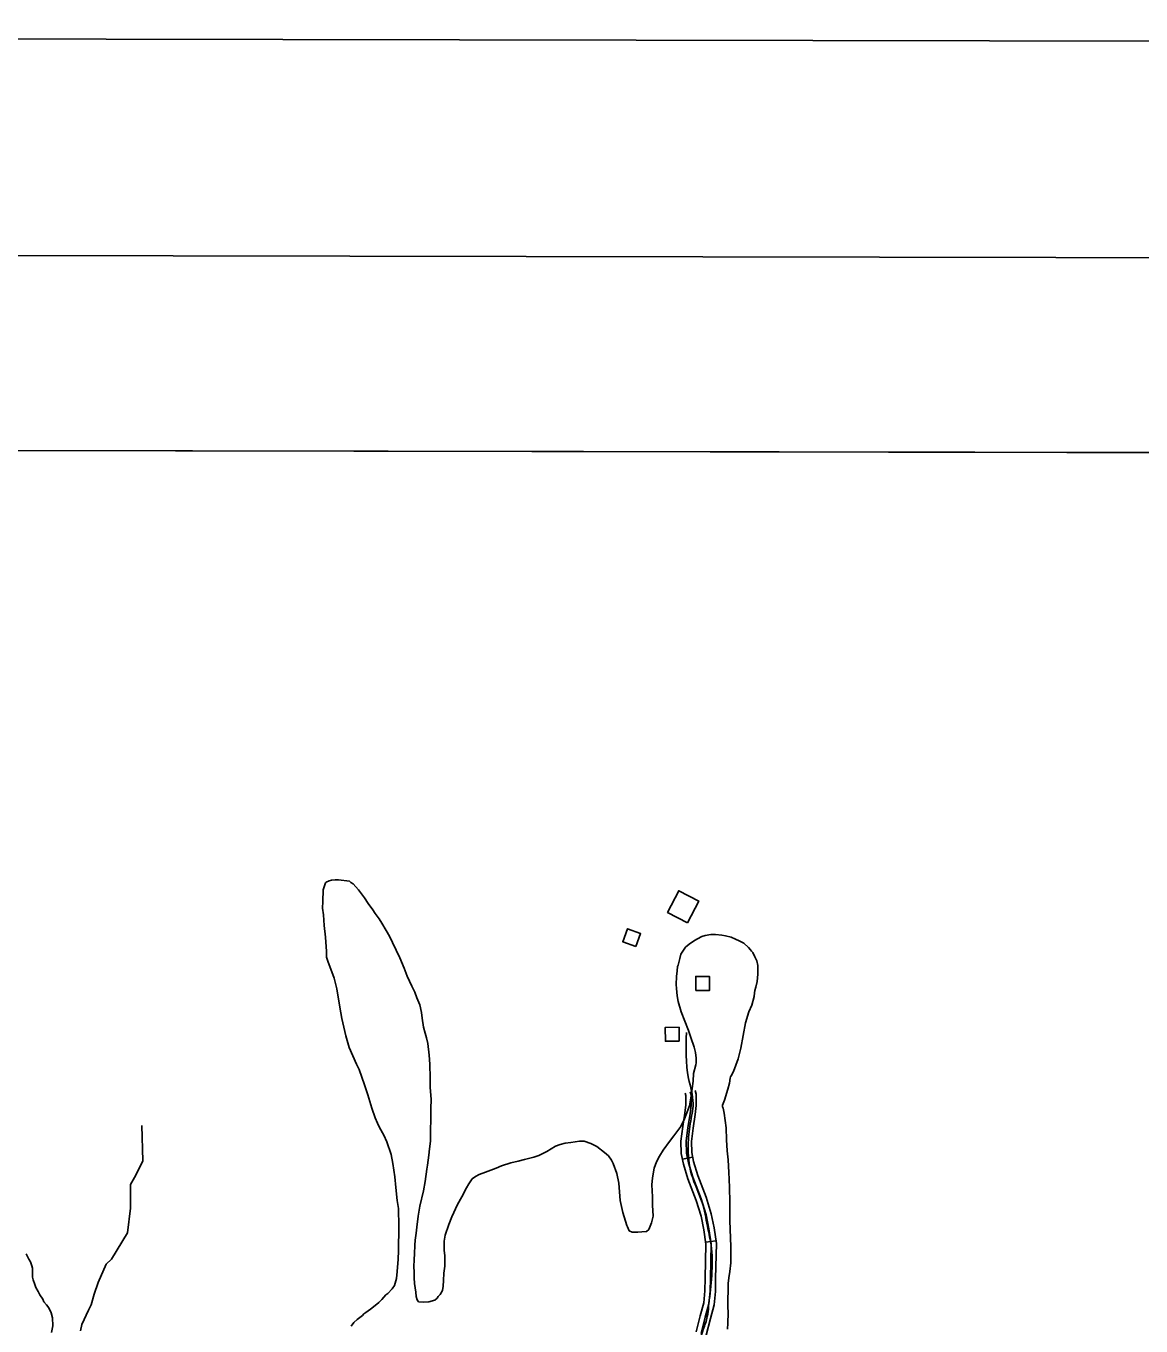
# Model space of a CAD drawing. Extents: x 3192986 to 3230865, y 867483 to 892886.
# Drawn here: x 3213246 to 3216460, y 888554 to 892303 of the extents above; entities that cross this region are included whole.
import ezdxf

# ---------------------------------------------------------------- set-up
doc = ezdxf.new("R2010")
doc.units = 0
for name, color, linetype in [('G-ANNO-NPLT', 7, 'Continuous'), ('V-ANNO-SYMB', 7, 'Continuous'), ('V-BLDG-OTLN', 7, 'Continuous'), ('V-GRID-FRAM', 7, 'Continuous'), ('V-ROAD-CNTR', 7, 'Continuous'), ('V-SITE-VEGE', 7, 'Continuous'), ('V-TOPO-SHOR', 7, 'Continuous')]:
    doc.layers.add(name, color=color, linetype=linetype)

msp = doc.modelspace()

# ---------------------------------------------------------------- linework, layer by layer
at = {"layer": 'G-ANNO-NPLT'}
msp.add_lwpolyline([(3193569.6, 868136), (3230236.2, 868066.7), (3230281.9, 892233.3), (3193615.3, 892302.6)], close=True, dxfattribs=at)
at = {"layer": 'V-ANNO-SYMB'}
msp.add_lwpolyline([(3196320.9, 868755.9), (3229404.1, 868693.3), (3229447.4, 891609.8), (3196364.3, 891672.4), (3196320.9, 868755.9)], dxfattribs=at)
at = {"layer": 'V-BLDG-OTLN'}
for points in [[(3215153, 889717), (3215095.3, 889746.7), (3215127.4, 889808.9), (3215185.1, 889779.2)], [(3215003.5, 889648.1), (3215017.4, 889685.7), (3214979.8, 889699.5), (3214966, 889662)], [(3215176.5, 889521.8), (3215216.5, 889521.7), (3215216.6, 889561.7), (3215176.6, 889561.8)], [(3215129.2, 889375.6), (3215128.6, 889415.6), (3215088.6, 889415.1), (3215089.2, 889375.1)]]:
    msp.add_lwpolyline(points, close=True, dxfattribs=at)
at = {"layer": 'V-GRID-FRAM'}
msp.add_lwpolyline([(3197229, 891108.8), (3228580.6, 891049.6), (3228554.1, 872861.6), (3197186.7, 872920.9)], dxfattribs=at)
at = {"layer": 'V-ROAD-CNTR'}
for p, q in [((3215138.1, 889034.9), (3215167.5, 889040.6)), ((3215205.3, 888795.5), (3215234.9, 888800))]:
    msp.add_line(p, q, dxfattribs=at)
for points in [[(3215178, 888536.8), (3215189.6, 888583.2), (3215199.8, 888620.8), (3215203.1, 888655), (3215203.8, 888691.7), (3215206, 888790.3), (3215199.7, 888831.7), (3215191.8, 888870.5), (3215177.8, 888916.1), (3215153.8, 888978.4), (3215140.8, 889020.6), (3215134.9, 889051.1), (3215134, 889087.3), (3215139.1, 889128.9), (3215145.2, 889167.5), (3215148.1, 889191.5), (3215148, 889218.6), (3215146.1, 889225.8)], [(3215192.3, 888532.1), (3215204.1, 888579.4), (3215214.6, 888618.1), (3215218.1, 888654.1), (3215218.8, 888691.4), (3215221.1, 888791.3), (3215214.5, 888834.4), (3215206.3, 888874.2), (3215191.9, 888921), (3215168, 888983.3), (3215155.4, 889024.3), (3215149.9, 889052.7), (3215149.1, 889086.6), (3215153.9, 889126.8), (3215160.1, 889165.5), (3215163.1, 889190.7), (3215163, 889220.6), (3215160.6, 889229.6)], [(3215206.6, 888527.5), (3215218.6, 888575.6), (3215229.4, 888615.4), (3215233.1, 888653.3), (3215233.8, 888691.1), (3215236.1, 888792.3), (3215229.3, 888837), (3215220.9, 888877.9), (3215206.1, 888925.9), (3215182.2, 888988.2), (3215170, 889027.9), (3215164.9, 889054.4), (3215164.1, 889085.8), (3215168.8, 889124.7), (3215174.9, 889163.4), (3215178.1, 889189.8), (3215178, 889222.5), (3215175.2, 889233.3)]]:
    msp.add_lwpolyline(points, dxfattribs=at)
msp.add_spline([(3215149.6, 889400.3), (3215155.9, 889267.8), (3215168.9, 889195.4), (3215160.6, 889137.3), (3215154.9, 889075.6), (3215164.4, 888991.1), (3215195.1, 888909.8), (3215210, 888842.2), (3215221.9, 888778.6), (3215221.6, 888687.8), (3215213.7, 888610.2), (3215209.9, 888580.9), (3215198.1, 888544), (3215180.6, 888492.6), (3215151.8, 888427.6), (3215144.7, 888383.9), (3215149.4, 888332.4), (3215179.5, 888265.9), (3215221.5, 888194.5), (3215247.7, 888146.7), (3215251.6, 888102.8), (3215251.4, 888061.4), (3215258.1, 888025.7), (3215272.7, 887982.1), (3215304.4, 887912.4), (3215338.5, 887846.4), (3215378, 887784.3), (3215410.9, 887728.3), (3215457.2, 887682.3), (3215490.5, 887647.9), (3215526.4, 887629.4), (3215571.3, 887624.1), (3215625, 887619.9), (3215699.1, 887611.6), (3215741.3, 887603.5), (3215785, 887581.7), (3215832.7, 887564), (3215882.5, 887543.1), (3215927.8, 887516.9), (3215982.7, 887460.3), (3216039.8, 887360.7), (3216082.9, 887294.2), (3216125.1, 887215.1), (3216163.7, 887141.7), (3216182, 887053.4), (3216206.3, 886963.2), (3216237.9, 886871.5), (3216258.9, 886828.6), (3216274.2, 886747.9), (3216285.4, 886688.1), (3216291.4, 886622.7), (3216286, 886531.6), (3216272.6, 886432.4), (3216265.5, 886374.2), (3216269.8, 886313.9), (3216279.2, 886242.5), (3216289.8, 886193.6), (3216315.9, 886099.5), (3216339.7, 886009.2), (3216363.6, 885942.8), (3216392.5, 885866.7), (3216411.5, 885800.1), (3216419.9, 885741.4), (3216427.6, 885690.9), (3216440.2, 885654.1), (3216470.9, 885622.4), (3216485.4, 885609.9), (3216409.2, 885579)], degree=3, dxfattribs=at)
at = {"layer": 'V-SITE-VEGE'}
for p, q in [((3212561, 891079.8), (3217138.6, 891071.2)), ((3214109.1, 889832), (3214102.4, 889811.9)), ((3214111, 889833.8), (3214109.1, 889832)), ((3214120.2, 889837.4), (3214111, 889833.8)), ((3214126.7, 889840), (3214120.2, 889837.4)), ((3214136.8, 889840.8), (3214126.7, 889840)), ((3214146.9, 889840.7), (3214136.8, 889840.8)), ((3214178.1, 889836.6), (3214146.9, 889840.7)), ((3214182.6, 889832.8), (3214178.1, 889836.6)), ((3214189, 889829), (3214182.6, 889832.8)), ((3214204.4, 889811.4), (3214189, 889829)), ((3214102.4, 889811.9), (3214101, 889778)), ((3214221.5, 889789.1), (3214204.4, 889811.4)), ((3214232.3, 889772.4), (3214221.5, 889789.1)), ((3214101, 889778), (3214100.7, 889758.7)), ((3214100.7, 889758.7), (3214103.2, 889739.3)), ((3214245.8, 889753.8), (3214232.3, 889772.4)), ((3214252.1, 889743.6), (3214245.8, 889753.8)), ((3214263.8, 889727.9), (3214252.1, 889743.6)), ((3214103.2, 889739.3), (3214105.5, 889709)), ((3214105.5, 889709), (3214108.7, 889675)), ((3214271.9, 889715.8), (3214263.8, 889727.9)), ((3214284.5, 889694.5), (3214271.9, 889715.8)), ((3214108.7, 889675), (3214111.8, 889633.6)), ((3214293.4, 889677.8), (3214284.5, 889694.5)), ((3214302.3, 889660.2), (3214293.4, 889677.8)), ((3215181.5, 889670.6), (3215173.2, 889665.2)), ((3215194.5, 889676.8), (3215181.5, 889670.6)), ((3215203.7, 889680.4), (3215194.5, 889676.8)), ((3215220.3, 889682.9), (3215203.7, 889680.4)), ((3215233.1, 889682.7), (3215220.3, 889682.9)), ((3215251.5, 889680.6), (3215233.1, 889682.7)), ((3215262.5, 889679.5), (3215251.5, 889680.6)), ((3215279, 889675.6), (3215262.5, 889679.5)), ((3215290.8, 889669.9), (3215279, 889675.6)), ((3215301.8, 889664.3), (3215290.8, 889669.9)), ((3214111.8, 889633.6), (3214112.5, 889618)), ((3214323.7, 889615.9), (3214302.3, 889660.2)), ((3215147.2, 889646.3), (3215134, 889626.3)), ((3215157.4, 889655.3), (3215147.2, 889646.3)), ((3215173.2, 889665.2), (3215157.4, 889655.3)), ((3215315.4, 889657.6), (3215301.8, 889664.3)), ((3215329, 889645.5), (3215315.4, 889657.6)), ((3215334.5, 889639), (3215329, 889645.5)), ((3215337.2, 889635.3), (3215334.5, 889639)), ((3215340.8, 889630.6), (3215337.2, 889635.3)), ((3215347, 889618.6), (3215340.8, 889630.6)), ((3214112.5, 889618), (3214116.9, 889603.2)), ((3214116.9, 889603.2), (3214121.3, 889590.3)), ((3214336.2, 889586.3), (3214323.7, 889615.9)), ((3215126.2, 889594.2), (3215124.3, 889590.6)), ((3215131.1, 889613.5), (3215126.2, 889594.2)), ((3215134, 889626.3), (3215131.1, 889613.5)), ((3215352.4, 889606.6), (3215347, 889618.6)), ((3215355.9, 889593.7), (3215352.4, 889606.6)), ((3215355.5, 889568.9), (3215355.9, 889593.7)), ((3214121.3, 889590.3), (3214133.7, 889557)), ((3214133.7, 889557), (3214141.5, 889526.6)), ((3214345, 889562.3), (3214336.2, 889586.3)), ((3214358.4, 889533.6), (3214345, 889562.3)), ((3215121.2, 889562.2), (3215119.9, 889538.3)), ((3215123.2, 889577.7), (3215121.2, 889562.2)), ((3215124.3, 889590.6), (3215123.2, 889577.7)), ((3215353.3, 889546.9), (3215355.5, 889568.9)), ((3214141.5, 889526.6), (3214150.8, 889473.2)), ((3214366.4, 889517), (3214358.4, 889533.6)), ((3215119.9, 889538.3), (3215120.7, 889527.3)), ((3215120.7, 889527.3), (3215123.1, 889506.1)), ((3215345.5, 889514.8), (3215346.5, 889521.3)), ((3215346.5, 889521.3), (3215349.4, 889531.3)), ((3215349.4, 889531.3), (3215353.3, 889546.9)), ((3214372.6, 889500.3), (3214366.4, 889517)), ((3214381.5, 889480), (3214372.6, 889500.3)), ((3215123.1, 889506.1), (3215125.6, 889489.5)), ((3215125.6, 889489.5), (3215134.4, 889460)), ((3215338.6, 889479.1), (3215344.5, 889503.8)), ((3215344.5, 889503.8), (3215345.5, 889514.8)), ((3214150.8, 889473.2), (3214155.9, 889441)), ((3214385.8, 889457.9), (3214381.5, 889480)), ((3214387.4, 889441.3), (3214385.8, 889457.9)), ((3215134.4, 889460), (3215155.7, 889406.4)), ((3215320.4, 889427.9), (3215330, 889460)), ((3215330, 889460), (3215338.6, 889479.1)), ((3214155.9, 889441), (3214168, 889390.3)), ((3214391.6, 889415.6), (3214387.4, 889441.3)), ((3214396.9, 889398), (3214391.6, 889415.6)), ((3215155.7, 889406.4), (3215162.7, 889386.1)), ((3215306.5, 889355.6), (3215320.4, 889427.9)), ((3214168, 889390.3), (3214177.7, 889357.1)), ((3214400.3, 889385.1), (3214396.9, 889398)), ((3214403.8, 889368.5), (3214400.3, 889385.1)), ((3214407.9, 889334.5), (3214403.8, 889368.5)), ((3215162.7, 889386.1), (3215171.5, 889358.4)), ((3214177.7, 889357.1), (3214199, 889309)), ((3214410.3, 889308.7), (3214407.9, 889334.5)), ((3215171.5, 889358.4), (3215175.9, 889342.8)), ((3215175.9, 889342.8), (3215177.5, 889326.2)), ((3215298.7, 889324.5), (3215306.5, 889355.6)), ((3214199, 889309), (3214206.1, 889293.3)), ((3214206.1, 889293.3), (3214222, 889249)), ((3214410.6, 889268.3), (3214410.3, 889308.7)), ((3215176.3, 889306.9), (3215170.4, 889282.2)), ((3215177.3, 889313.3), (3215176.3, 889306.9)), ((3215177.5, 889326.2), (3215177.3, 889313.3)), ((3215285.3, 889287.9), (3215298.7, 889324.5)), ((3214411.2, 889242.6), (3214410.6, 889268.3)), ((3215169.2, 889260.2), (3215163.1, 889218)), ((3215170.4, 889282.2), (3215169.2, 889260.2)), ((3215273.8, 889254.1), (3215275.9, 889268.8)), ((3215275.9, 889268.8), (3215276.8, 889272.4)), ((3215276.8, 889272.4), (3215278.7, 889275.1)), ((3215278.7, 889275.1), (3215285.3, 889287.9)), ((3214222, 889249), (3214230.8, 889220.4)), ((3214230.8, 889220.4), (3214243.1, 889182.5)), ((3214413.4, 889206.7), (3214411.2, 889242.6)), ((3215259.3, 889205.6), (3215269, 889236.7)), ((3215269, 889236.7), (3215273.8, 889254.1)), ((3214243.1, 889182.5), (3214252.8, 889153.9)), ((3214411.7, 889087.4), (3214413, 889181)), ((3214413, 889181), (3214413.4, 889206.7)), ((3215158.1, 889188.7), (3215143.8, 889151.2)), ((3215163.1, 889218), (3215158.1, 889188.7)), ((3215253.5, 889185.5), (3215253.6, 889191)), ((3215255.3, 889181.8), (3215253.5, 889185.5)), ((3215253.6, 889191), (3215259.3, 889205.6)), ((3215258.8, 889168), (3215255.3, 889181.8)), ((3214252.8, 889153.9), (3214259, 889139.1)), ((3215143.8, 889151.2), (3215133.3, 889129.4)), ((3215264.6, 889125.6), (3215258.8, 889168)), ((3214259, 889139.1), (3214265.3, 889126.2)), ((3214265.3, 889126.2), (3214276.9, 889104)), ((3215133.3, 889129.4), (3215113.7, 889102.1)), ((3215265, 889090.7), (3215264.6, 889125.6)), ((3214276.9, 889104), (3214285.8, 889085.5)), ((3214285.8, 889085.5), (3214298.1, 889048.6)), ((3214408.6, 889064.4), (3214411.7, 889087.4)), ((3214772.4, 889072.1), (3214747.4, 889056.8)), ((3214785.4, 889077.4), (3214772.4, 889072.1)), ((3214800.1, 889080.9), (3214785.4, 889077.4)), ((3214816.7, 889083.4), (3214800.1, 889080.9)), ((3214841.5, 889086.7), (3214816.7, 889083.4)), ((3214854.4, 889086.5), (3214841.5, 889086.7)), ((3214874.5, 889080.7), (3214854.4, 889086.5)), ((3214890.9, 889071.3), (3214874.5, 889080.7)), ((3214913.6, 889054.4), (3214890.9, 889071.3)), ((3215100.6, 889085.7), (3215082.8, 889061.2)), ((3215113.7, 889102.1), (3215100.6, 889085.7)), ((3215267.4, 889059.5), (3215265, 889090.7)), ((3214298.1, 889048.6), (3214303.3, 889022.8)), ((3214403.3, 889017.7), (3214407.4, 889047)), ((3214407.4, 889047), (3214408.6, 889064.4)), ((3214682.8, 889033.9), (3214664.4, 889029.5)), ((3214709.5, 889040.8), (3214682.8, 889033.9)), ((3214724.3, 889045.2), (3214709.5, 889040.8)), ((3214747.4, 889056.8), (3214724.3, 889045.2)), ((3214925.4, 889044.2), (3214913.6, 889054.4)), ((3214933.5, 889032.1), (3214925.4, 889044.2)), ((3214938, 889022.8), (3214933.5, 889032.1)), ((3215072.4, 889043.9), (3215063, 889027.5)), ((3215082.8, 889061.2), (3215072.4, 889043.9)), ((3215269.7, 889032.8), (3215267.4, 889059.5)), ((3215272, 888996.9), (3215269.7, 889032.8)), ((3214303.3, 889022.8), (3214309.2, 888984.1)), ((3214396.2, 888970.9), (3214401.3, 889005.8)), ((3214401.3, 889005.8), (3214403.3, 889017.7)), ((3214570.2, 888997.8), (3214551.8, 888990.7)), ((3214601.6, 889009.3), (3214570.2, 888997.8)), ((3214616.4, 889015.5), (3214601.6, 889009.3)), ((3214643.2, 889024.3), (3214616.4, 889015.5)), ((3214664.4, 889029.5), (3214643.2, 889024.3)), ((3214949.5, 888994.2), (3214938, 889022.8)), ((3214954.6, 888965.7), (3214949.5, 888994.2)), ((3215056.3, 889009.2), (3215052.2, 888980.8)), ((3215063, 889027.5), (3215056.3, 889009.2)), ((3215272.6, 888977.6), (3215272, 888996.9)), ((3214309.2, 888984.1), (3214311.5, 888953.8)), ((3214391.2, 888943.4), (3214396.2, 888970.9)), ((3214522, 888963.6), (3214515.4, 888952.7)), ((3214532.3, 888978.2), (3214522, 888963.6)), ((3214541.6, 888985.4), (3214532.3, 888978.2)), ((3214551.8, 888990.7), (3214541.6, 888985.4)), ((3214958.5, 888916), (3214954.6, 888965.7)), ((3215052.2, 888980.8), (3215050.1, 888960.6)), ((3215050.1, 888960.6), (3215051.4, 888926.6)), ((3215274.1, 888952.8), (3215272.6, 888977.6)), ((3214311.5, 888953.8), (3214315.5, 888916)), ((3214381.4, 888899.5), (3214391.2, 888943.4)), ((3214502.1, 888926.2), (3214489.9, 888904.4)), ((3214515.4, 888952.7), (3214502.1, 888926.2)), ((3215051.4, 888926.6), (3215052, 888902.7)), ((3215273.9, 888940), (3215274.1, 888952.8)), ((3215274.6, 888924.3), (3215273.9, 888940)), ((3215274.4, 888910.6), (3215274.6, 888924.3)), ((3214315.5, 888916), (3214319.8, 888893)), ((3214319.8, 888893), (3214320.9, 888840.7)), ((3214376.4, 888871.1), (3214381.4, 888899.5)), ((3214489.9, 888904.4), (3214473.8, 888868.8)), ((3214966.3, 888881), (3214958.5, 888916)), ((3214977.7, 888844.1), (3214966.3, 888881)), ((3215052, 888902.7), (3215053.4, 888870.6)), ((3215274.9, 888883), (3215274.4, 888910.6)), ((3215274.6, 888858.2), (3215274.9, 888883)), ((3214372.3, 888839), (3214376.4, 888871.1)), ((3214464.3, 888846.9), (3214454.6, 888815.8)), ((3214473.8, 888868.8), (3214464.3, 888846.9)), ((3214979.5, 888839.5), (3214977.7, 888844.1)), ((3215048.5, 888851.3), (3215040.9, 888832.2)), ((3215053.4, 888870.6), (3215048.5, 888851.3)), ((3215278.1, 888781.9), (3215274.6, 888858.2)), ((3214320.9, 888840.7), (3214319.9, 888770.9)), ((3214367.2, 888801.4), (3214370.2, 888821.6)), ((3214370.2, 888821.6), (3214372.3, 888839)), ((3214454.6, 888815.8), (3214451.6, 888798.4)), ((3214984.8, 888828.4), (3214979.5, 888839.5)), ((3214993, 888824.6), (3214984.8, 888828.4)), ((3215009.5, 888824.3), (3214993, 888824.6)), ((3215021.5, 888825.1), (3215009.5, 888824.3)), ((3215034.4, 888826.7), (3215021.5, 888825.1)), ((3215040.9, 888832.2), (3215034.4, 888826.7)), ((3214319.9, 888770.9), (3214318.6, 888747)), ((3214365.7, 888761.9), (3214366.9, 888786.7)), ((3214366.9, 888786.7), (3214367.2, 888801.4)), ((3214451.6, 888798.4), (3214451.3, 888772.6)), ((3214451.3, 888772.6), (3214452.9, 888756.1)), ((3215277.4, 888736), (3215278.1, 888781.9)), ((3213253.5, 888746.8), (3213245.8, 888761.9)), ((3213258.3, 888738.8), (3213253.5, 888746.8)), ((3213263, 888727.8), (3213258.3, 888738.8)), ((3214318.6, 888747), (3214315.3, 888711.2)), ((3214364.2, 888724.3), (3214364.5, 888745.4)), ((3214364.5, 888745.4), (3214365.7, 888761.9)), ((3214452.9, 888756.1), (3214453.3, 888726.7)), ((3215275.2, 888711.2), (3215277.4, 888736)), ((3213264.9, 888720.8), (3213263, 888727.8)), ((3213264.4, 888695), (3213264.9, 888720.8)), ((3213266.3, 888687.1), (3213264.4, 888695)), ((3214315.3, 888711.2), (3214314.1, 888691)), ((3214364.9, 888710.5), (3214364.2, 888724.3)), ((3214364.7, 888693.1), (3214364.9, 888710.5)), ((3214450.3, 888706.5), (3214449.1, 888685.4)), ((3214453.3, 888726.7), (3214450.3, 888706.5)), ((3215272.2, 888692.9), (3215275.2, 888711.2)), ((3213271, 888674.1), (3213266.3, 888687.1)), ((3213273.8, 888665.1), (3213271, 888674.1)), ((3213280.6, 888653.1), (3213273.8, 888665.1)), ((3214301.8, 888660.9), (3214288.7, 888647.3)), ((3214308.3, 888670.9), (3214301.8, 888660.9)), ((3214314.1, 888691), (3214308.3, 888670.9)), ((3214365.4, 888676.5), (3214364.7, 888693.1)), ((3214369.6, 888651.7), (3214365.4, 888676.5)), ((3214446.8, 888656.1), (3214439.3, 888645.1)), ((3214448.8, 888668.9), (3214446.8, 888656.1)), ((3214449.1, 888685.4), (3214448.8, 888668.9)), ((3215269.2, 888610.3), (3215270.1, 888676.4)), ((3215270.1, 888676.4), (3215272.2, 888692.9)), ((3213285.4, 888644), (3213280.6, 888653.1)), ((3213294.1, 888631), (3213285.4, 888644)), ((3213296.9, 888624), (3213294.1, 888631)), ((3213304.7, 888614.9), (3213296.9, 888624)), ((3214262.6, 888622), (3214247.8, 888609.3)), ((3214271.9, 888630.1), (3214262.6, 888622)), ((3214283.1, 888643.7), (3214271.9, 888630.1)), ((3214288.7, 888647.3), (3214283.1, 888643.7)), ((3214370.3, 888638.8), (3214369.6, 888651.7)), ((3214373.9, 888629.5), (3214370.3, 888638.8)), ((3214377.5, 888624), (3214373.9, 888629.5)), ((3214393.1, 888622.8), (3214377.5, 888624)), ((3214406.9, 888623.6), (3214393.1, 888622.8)), ((3214424.4, 888628.8), (3214406.9, 888623.6)), ((3214430.9, 888634.2), (3214424.4, 888628.8)), ((3214433.7, 888638.8), (3214430.9, 888634.2)), ((3214439.3, 888645.1), (3214433.7, 888638.8)), ((3213311.5, 888605.9), (3213304.7, 888614.9)), ((3213318.2, 888591.8), (3213311.5, 888605.9)), ((3213321.9, 888577.9), (3213318.2, 888591.8)), ((3214216.2, 888584), (3214200.4, 888572.3)), ((3214219.9, 888588.6), (3214216.2, 888584)), ((3214225.5, 888593.1), (3214219.9, 888588.6)), ((3214238.5, 888603), (3214225.5, 888593.1)), ((3214247.8, 888609.3), (3214238.5, 888603)), ((3215269.8, 888591.9), (3215269.2, 888610.3)), ((3215269.4, 888562.5), (3215269.8, 888591.9)), ((3213319.2, 888535.3), (3213323.5, 888554)), ((3213323.5, 888554), (3213321.9, 888577.9)), ((3214191.1, 888564.2), (3214183.6, 888553.3)), ((3214200.4, 888572.3), (3214191.1, 888564.2)), ((3215268.2, 888545.1), (3215269.4, 888562.5))]:
    msp.add_line(p, q, dxfattribs=at)
at = {"layer": 'V-TOPO-SHOR'}
msp.add_lwpolyline([(3213579.3, 889132.4), (3213582.1, 889030.1), (3213562.7, 888988.7), (3213547.3, 888962.3), (3213546.7, 888894.2), (3213538.4, 888822.3), (3213492.2, 888747), (3213476.9, 888732), (3213453.7, 888679.2), (3213442, 888645.3), (3213434.1, 888615.1), (3213426.4, 888600), (3213407.1, 888558.5), (3213403.1, 888539.6)], dxfattribs=at)

doc.saveas('drawing.dxf')
